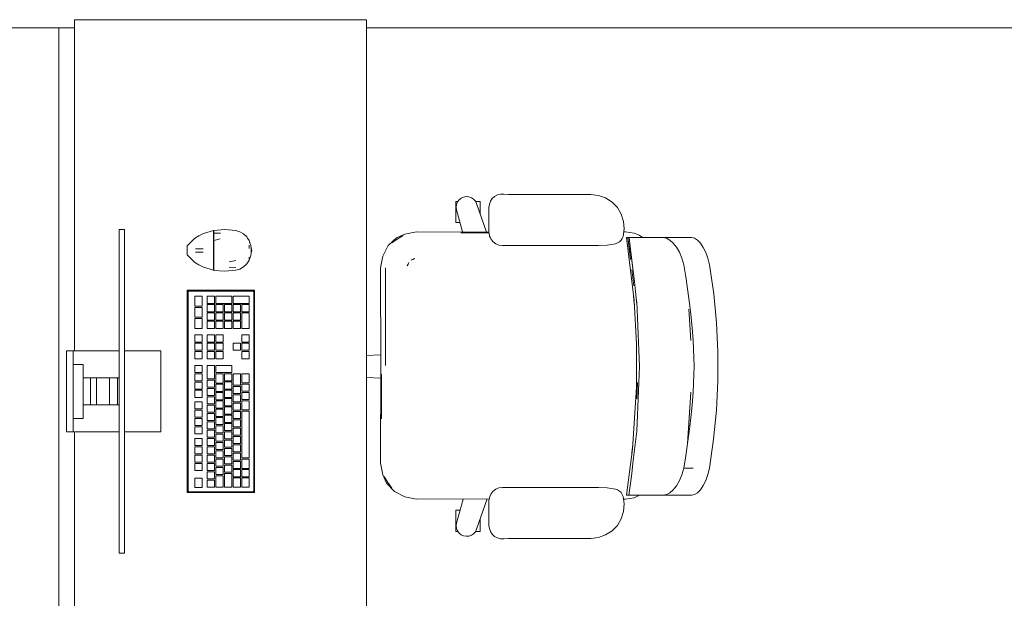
# Model space of a CAD drawing. Header units: millimetres. Extents: x 321 to 585, y -277 to 9.
# Tile 637 of 656: x 394.21 to 397.92, y -115.05 to -112.87. Entities that reach past the tile are written whole.
import ezdxf

# ---------------------------------------------------------------- set-up
doc = ezdxf.new("R2010")
doc.units = ezdxf.units.MM
doc.header["$MEASUREMENT"] = 0
for name, color, linetype, lineweight in [('IFC-Elemento construtivo genérico-Contorno', 253, 'Continuous', 5), ('IFC-Elemento de mobília-Contorno', 152, 'Continuous', 5), ('IFC-Laje-Contorno', 134, 'Continuous', 5), ('IFC-Viga-Contorno', 66, 'Continuous', 5)]:
    doc.layers.add(name, color=color, linetype=linetype, lineweight=lineweight)

msp = doc.modelspace()

# ---------------------------------------------------------------- linework, layer by layer
at = {"layer": 'IFC-Elemento construtivo genérico-Contorno', "lineweight": 5}
for p, q in [((394.5891, -113.659), (394.6082, -113.659)), ((394.5891, -113.6594), (394.5891, -113.659)), ((394.5891, -113.6607), (394.5891, -113.6594)), ((394.5891, -113.6627), (394.5891, -113.6607)), ((394.5891, -113.6653), (394.5891, -113.6627)), ((394.5891, -113.6684), (394.5891, -113.6653)), ((394.5891, -113.6717), (394.5891, -113.6684)), ((394.5891, -114.8655), (394.5891, -113.6717)), ((394.6082, -113.6594), (394.6082, -113.659)), ((394.6082, -113.6607), (394.6082, -113.6594)), ((394.6082, -113.6627), (394.6082, -113.6607)), ((394.6082, -113.6653), (394.6082, -113.6627)), ((394.6082, -113.6684), (394.6082, -113.6653)), ((394.6082, -113.6717), (394.6082, -113.6684)), ((394.6082, -114.8655), (394.6082, -113.6717)), ((394.9062, -113.6736), (394.9434, -113.6626)), ((394.9434, -113.6726), (394.9434, -113.6626)), ((394.9434, -113.6642), (394.945, -113.6642)), ((394.9434, -113.6691), (394.9434, -113.6666)), ((394.9434, -113.6715), (394.9434, -113.6691)), ((394.9434, -113.674), (394.9434, -113.6715)), ((394.9434, -113.6863), (394.9434, -113.6726)), ((394.945, -113.6623), (394.9864, -113.659)), ((394.945, -113.6673), (394.945, -113.6623)), ((394.945, -113.6724), (394.945, -113.6673)), ((394.945, -113.6724), (394.97, -113.6721)), ((394.945, -113.6861), (394.945, -113.6724)), ((394.9864, -113.659), (395.0277, -113.6626)), ((395.0277, -113.6626), (395.0433, -113.6672)), ((395.0433, -113.6672), (395.0574, -113.6755)), ((394.8447, -113.7201), (394.8631, -113.7016)), ((394.8631, -113.7016), (394.8727, -113.6932)), ((394.8727, -113.6932), (394.8889, -113.6832)), ((394.8889, -113.6832), (394.9062, -113.6736)), ((394.9434, -113.674), (394.945, -113.674)), ((394.9434, -113.6874), (394.9434, -113.6807)), ((394.9434, -113.7), (394.9434, -113.6863)), ((394.9434, -113.7008), (394.9434, -113.6941)), ((394.9434, -113.7187), (394.9434, -113.7)), ((394.9434, -113.7008), (394.945, -113.7008)), ((394.9434, -113.7191), (394.9434, -113.71)), ((394.945, -113.6999), (394.945, -113.6861)), ((394.945, -113.6999), (394.9691, -113.6943)), ((394.945, -113.7186), (394.945, -113.6999)), ((395.0574, -113.6755), (395.0692, -113.6868)), ((395.0692, -113.6868), (395.072, -113.6911)), ((395.072, -113.6911), (395.0779, -113.7006)), ((395.0779, -113.7006), (395.0812, -113.7095)), ((395.0812, -113.7095), (395.0846, -113.7186)), ((394.8447, -113.7225), (394.8447, -113.7201)), ((394.8447, -113.7249), (394.8447, -113.7225)), ((394.8447, -113.7268), (394.8447, -113.7249)), ((394.8447, -113.7287), (394.8447, -113.7268)), ((394.8447, -113.7331), (394.8447, -113.7287)), ((394.8447, -113.7374), (394.8447, -113.7331)), ((394.8447, -113.7417), (394.8447, -113.7374)), ((394.8447, -113.7461), (394.8447, -113.7417)), ((394.8447, -113.748), (394.8447, -113.7461)), ((394.8758, -113.7314), (394.8765, -113.7314)), ((394.8758, -113.7441), (394.8765, -113.7441)), ((394.8765, -113.7314), (394.8785, -113.7314)), ((394.8765, -113.7441), (394.8785, -113.7441)), ((394.8785, -113.7314), (394.8816, -113.7314)), ((394.8785, -113.7441), (394.8816, -113.7441)), ((394.8816, -113.7314), (394.8856, -113.7314)), ((394.8816, -113.7441), (394.8856, -113.7441)), ((394.8856, -113.7314), (394.8904, -113.7314)), ((394.8856, -113.7441), (394.8904, -113.7441)), ((394.8904, -113.7314), (394.8955, -113.7314)), ((394.8904, -113.7441), (394.8955, -113.7441)), ((394.8955, -113.7314), (394.9005, -113.7314)), ((394.8955, -113.7441), (394.9005, -113.7441)), ((394.9005, -113.7314), (394.9053, -113.7314)), ((394.9005, -113.7441), (394.9053, -113.7441)), ((394.9434, -113.7374), (394.9434, -113.7187)), ((394.9434, -113.7374), (394.9434, -113.7283)), ((394.9434, -113.7374), (394.945, -113.7374)), ((394.9434, -113.7561), (394.9434, -113.7374)), ((394.9434, -113.7466), (394.9434, -113.7374)), ((394.945, -113.7374), (394.945, -113.7186)), ((394.945, -113.7562), (394.945, -113.7374)), ((395.0779, -113.7309), (395.0779, -113.7179)), ((395.0779, -113.7309), (395.0779, -113.7244)), ((395.0846, -113.7186), (395.0862, -113.7282)), ((395.0846, -113.7563), (395.0862, -113.7467)), ((395.0862, -113.7282), (395.0878, -113.7374)), ((395.0862, -113.7467), (395.0862, -113.7282)), ((395.0862, -113.7467), (395.0878, -113.7374)), ((394.8447, -113.7499), (394.8447, -113.748)), ((394.8447, -113.7523), (394.8447, -113.7499)), ((394.8447, -113.7547), (394.8447, -113.7523)), ((394.8447, -113.7547), (394.8631, -113.7732)), ((394.8631, -113.7732), (394.8727, -113.7817)), ((394.8727, -113.7817), (394.8889, -113.7917)), ((394.9434, -113.7649), (394.9434, -113.7557)), ((394.9434, -113.7749), (394.9434, -113.7561)), ((394.9434, -113.7807), (394.9434, -113.774)), ((394.9434, -113.7886), (394.9434, -113.7749)), ((394.945, -113.775), (394.945, -113.7562)), ((394.945, -113.7887), (394.945, -113.775)), ((395.0036, -113.7805), (395.0277, -113.7749)), ((395.0692, -113.788), (395.072, -113.7837)), ((395.072, -113.7837), (395.0779, -113.7742)), ((395.0779, -113.7742), (395.0846, -113.7563)), ((395.0779, -113.771), (395.0779, -113.7634)), ((395.0779, -113.7677), (395.0779, -113.7634)), ((394.8889, -113.7917), (394.9062, -113.8012)), ((394.9062, -113.8012), (394.9434, -113.8123)), ((394.9434, -113.7941), (394.9434, -113.7874)), ((394.9434, -113.8023), (394.9434, -113.7886)), ((394.9434, -113.8008), (394.945, -113.8008)), ((394.9434, -113.8033), (394.9434, -113.8008)), ((394.9434, -113.8123), (394.9434, -113.8023)), ((394.9434, -113.8057), (394.9434, -113.8033)), ((394.9434, -113.8073), (394.9434, -113.8057)), ((394.9434, -113.809), (394.9434, -113.8073)), ((394.9434, -113.8107), (394.945, -113.8107)), ((394.945, -113.8025), (394.945, -113.7887)), ((394.945, -113.8075), (394.945, -113.8025)), ((394.945, -113.8126), (394.945, -113.8075)), ((394.945, -113.8126), (394.9864, -113.8159)), ((394.9864, -113.8159), (395.0277, -113.8123)), ((395.0027, -113.8026), (395.0277, -113.8023)), ((395.0277, -113.8123), (395.0433, -113.8076)), ((395.0433, -113.8076), (395.0574, -113.7994)), ((395.0574, -113.7994), (395.0692, -113.788)), ((394.8447, -113.8876), (394.8472, -113.89)), ((394.8447, -113.8876), (395.0987, -113.8876)), ((394.8447, -114.6496), (394.8447, -113.8876)), ((394.8472, -113.89), (394.8488, -113.8917)), ((394.8472, -113.8926), (394.8479, -113.8939)), ((394.8479, -113.8939), (394.8485, -113.8924)), ((394.8479, -113.8939), (394.8482, -113.8931)), ((394.8479, -114.6432), (394.8479, -113.8939)), ((394.8482, -113.8931), (394.8485, -113.8924)), ((394.8485, -113.8924), (394.8488, -113.8917)), ((394.8488, -113.8917), (394.8511, -113.8907)), ((394.8488, -113.8917), (394.8502, -113.8911)), ((394.8498, -113.8901), (394.8511, -113.8907)), ((394.8498, -113.8901), (394.8504, -113.8904)), ((394.8502, -113.8911), (394.8507, -113.8909)), ((394.8504, -113.8904), (394.8511, -113.8907)), ((394.8507, -113.8909), (394.8511, -113.8907)), ((394.8511, -113.8907), (395.0924, -113.8907)), ((395.0924, -113.8907), (395.0946, -113.8917)), ((395.0924, -113.8907), (395.0939, -113.8914)), ((395.0924, -113.8907), (395.0932, -113.8911)), ((395.0932, -113.8911), (395.0939, -113.8914)), ((395.0939, -113.8914), (395.0946, -113.8917)), ((395.0946, -113.8917), (395.0963, -113.89)), ((395.0946, -113.8917), (395.0954, -113.8935)), ((395.0946, -113.8917), (395.0955, -113.8939)), ((395.0954, -113.8935), (395.0955, -113.8939)), ((395.0955, -114.6432), (395.0955, -113.8939)), ((395.0963, -113.89), (395.0987, -113.8876)), ((395.0987, -114.6496), (395.0987, -113.8876)), ((394.874, -113.9104), (394.9018, -113.9104)), ((394.874, -113.9471), (394.874, -113.9104)), ((394.9018, -113.9471), (394.9018, -113.9104)), ((394.92, -113.9369), (394.92, -113.9104)), ((394.92, -113.9104), (394.9477, -113.9104)), ((394.9477, -113.9369), (394.9477, -113.9104)), ((394.9526, -113.9369), (394.9526, -113.9104)), ((394.9526, -113.9104), (395.0129, -113.9104)), ((395.0129, -113.9369), (395.0129, -113.9104)), ((395.0177, -113.9369), (395.0177, -113.9104)), ((395.0177, -113.9104), (395.078, -113.9104)), ((395.078, -113.9369), (395.078, -113.9104)), ((394.874, -113.9471), (394.9018, -113.9471)), ((394.874, -113.9523), (394.9018, -113.9523)), ((394.874, -113.9891), (394.874, -113.9523)), ((394.9018, -113.9891), (394.9018, -113.9523)), ((394.92, -113.9369), (394.9477, -113.9369)), ((394.92, -113.9683), (394.92, -113.9417)), ((394.92, -113.9417), (394.9477, -113.9417)), ((394.92, -113.9683), (394.9477, -113.9683)), ((394.9477, -113.9683), (394.9477, -113.9417)), ((394.9526, -113.9369), (395.0129, -113.9369)), ((394.9526, -113.9683), (394.9526, -113.9417)), ((394.9526, -113.9417), (394.9803, -113.9417)), ((394.9526, -113.9683), (394.9803, -113.9683)), ((394.9803, -113.9683), (394.9803, -113.9417)), ((394.9851, -113.9683), (394.9851, -113.9417)), ((394.9851, -113.9417), (395.0129, -113.9417)), ((394.9851, -113.9683), (395.0129, -113.9683)), ((395.0129, -113.9683), (395.0129, -113.9417)), ((395.0177, -113.9369), (395.078, -113.9369)), ((395.0177, -113.9683), (395.0177, -113.9417)), ((395.0177, -113.9417), (395.0455, -113.9417)), ((395.0177, -113.9683), (395.0455, -113.9683)), ((395.0455, -113.9683), (395.0455, -113.9417)), ((395.0503, -113.9683), (395.0503, -113.9417)), ((395.0503, -113.9417), (395.078, -113.9417)), ((395.0503, -113.9683), (395.078, -113.9683)), ((395.078, -113.9683), (395.078, -113.9417)), ((394.874, -113.9891), (394.9018, -113.9891)), ((394.874, -114.031), (394.874, -113.9942)), ((394.874, -113.9942), (394.9018, -113.9942)), ((394.9018, -114.031), (394.9018, -113.9942)), ((394.92, -113.9996), (394.92, -113.9731)), ((394.92, -113.9731), (394.9477, -113.9731)), ((394.92, -113.9996), (394.9477, -113.9996)), ((394.92, -114.031), (394.92, -114.0044)), ((394.92, -114.0044), (394.9477, -114.0044)), ((394.9477, -113.9996), (394.9477, -113.9731)), ((394.9477, -114.031), (394.9477, -114.0044)), ((394.9526, -113.9996), (394.9526, -113.9731)), ((394.9526, -113.9731), (394.9803, -113.9731)), ((394.9526, -113.9996), (394.9803, -113.9996)), ((394.9526, -114.031), (394.9526, -114.0044)), ((394.9526, -114.0044), (394.9803, -114.0044)), ((394.9803, -113.9996), (394.9803, -113.9731)), ((394.9803, -114.031), (394.9803, -114.0044)), ((394.9851, -113.9996), (394.9851, -113.9731)), ((394.9851, -113.9731), (395.0129, -113.9731)), ((394.9851, -113.9996), (395.0129, -113.9996)), ((394.9851, -114.031), (394.9851, -114.0044)), ((394.9851, -114.0044), (395.0129, -114.0044)), ((395.0129, -113.9996), (395.0129, -113.9731)), ((395.0129, -114.031), (395.0129, -114.0044)), ((395.0177, -113.9996), (395.0177, -113.9731)), ((395.0177, -113.9731), (395.0455, -113.9731)), ((395.0177, -113.9996), (395.0455, -113.9996)), ((395.0177, -114.031), (395.0177, -114.0044)), ((395.0177, -114.0044), (395.0455, -114.0044)), ((395.0455, -113.9996), (395.0455, -113.9731)), ((395.0455, -114.031), (395.0455, -114.0044)), ((395.0503, -114.031), (395.0503, -113.9731)), ((395.0503, -113.9731), (395.078, -113.9731)), ((395.078, -114.031), (395.078, -113.9731)), ((394.874, -114.031), (394.9018, -114.031)), ((394.92, -114.031), (394.9477, -114.031)), ((394.9526, -114.031), (394.9803, -114.031)), ((394.9851, -114.031), (395.0129, -114.031)), ((395.0177, -114.031), (395.0455, -114.031)), ((395.0503, -114.031), (395.078, -114.031)), ((394.874, -114.0825), (394.874, -114.056)), ((394.874, -114.056), (394.9018, -114.056)), ((394.9018, -114.0825), (394.9018, -114.056)), ((394.92, -114.0825), (394.92, -114.056)), ((394.92, -114.056), (394.9477, -114.056)), ((394.9477, -114.0825), (394.9477, -114.056)), ((394.9526, -114.0825), (394.9526, -114.056)), ((394.9526, -114.056), (394.9803, -114.056)), ((394.9803, -114.0825), (394.9803, -114.056)), ((395.0503, -114.0825), (395.0503, -114.056)), ((395.0503, -114.056), (395.078, -114.056)), ((395.078, -114.0825), (395.078, -114.056)), ((394.3899, -114.1162), (394.4153, -114.1162)), ((394.3899, -114.421), (394.3899, -114.1162)), ((394.4153, -114.421), (394.4153, -114.1162)), ((394.4153, -114.1162), (394.4157, -114.1162)), ((394.4157, -114.1162), (394.417, -114.1162)), ((394.417, -114.1162), (394.419, -114.1162)), ((394.419, -114.1162), (394.4217, -114.1162)), ((394.4217, -114.1162), (394.4247, -114.1162)), ((394.4247, -114.1162), (394.428, -114.1162)), ((394.428, -114.1162), (394.5891, -114.1162)), ((394.6082, -114.1162), (394.7455, -114.1162)), ((394.7455, -114.421), (394.7455, -114.1162)), ((394.874, -114.0825), (394.9018, -114.0825)), ((394.874, -114.1138), (394.874, -114.0873)), ((394.874, -114.0873), (394.9018, -114.0873)), ((394.874, -114.1138), (394.9018, -114.1138)), ((394.9018, -114.1138), (394.9018, -114.0873)), ((394.92, -114.0825), (394.9477, -114.0825)), ((394.92, -114.1138), (394.92, -114.0873)), ((394.92, -114.0873), (394.9477, -114.0873)), ((394.92, -114.1138), (394.9477, -114.1138)), ((394.9477, -114.1138), (394.9477, -114.0873)), ((394.9526, -114.0825), (394.9803, -114.0825)), ((394.9526, -114.1138), (394.9526, -114.0873)), ((394.9526, -114.0873), (394.9803, -114.0873)), ((394.9526, -114.1138), (394.9803, -114.1138)), ((394.9803, -114.1138), (394.9803, -114.0873)), ((395.0177, -114.1138), (395.0177, -114.0873)), ((395.0177, -114.0873), (395.0455, -114.0873)), ((395.0177, -114.1138), (395.0455, -114.1138)), ((395.0455, -114.1138), (395.0455, -114.0873)), ((395.0503, -114.0825), (395.078, -114.0825)), ((395.0503, -114.1138), (395.0503, -114.0873)), ((395.0503, -114.0873), (395.078, -114.0873)), ((395.0503, -114.1138), (395.078, -114.1138)), ((395.078, -114.1138), (395.078, -114.0873)), ((394.874, -114.1452), (394.874, -114.1187)), ((394.874, -114.1187), (394.9018, -114.1187)), ((394.874, -114.1452), (394.9018, -114.1452)), ((394.9018, -114.1452), (394.9018, -114.1187)), ((394.92, -114.1452), (394.92, -114.1187)), ((394.92, -114.1187), (394.9477, -114.1187)), ((394.92, -114.1452), (394.9477, -114.1452)), ((394.9477, -114.1452), (394.9477, -114.1187)), ((394.9526, -114.1452), (394.9526, -114.1187)), ((394.9526, -114.1187), (394.9803, -114.1187)), ((394.9526, -114.1452), (394.9803, -114.1452)), ((394.9803, -114.1452), (394.9803, -114.1187)), ((395.0503, -114.1452), (395.0503, -114.1187)), ((395.0503, -114.1187), (395.078, -114.1187)), ((395.0503, -114.1452), (395.078, -114.1452)), ((395.078, -114.1452), (395.078, -114.1187)), ((394.4153, -114.167), (394.4534, -114.167)), ((394.4534, -114.3702), (394.4534, -114.167)), ((394.874, -114.1969), (394.874, -114.1704)), ((394.874, -114.1704), (394.9018, -114.1704)), ((394.9018, -114.1969), (394.9018, -114.1704)), ((394.92, -114.2217), (394.92, -114.1704)), ((394.92, -114.1704), (394.9477, -114.1704)), ((394.9477, -114.2217), (394.9477, -114.1704)), ((394.9526, -114.1968), (394.9526, -114.1704)), ((394.9526, -114.1704), (395.0129, -114.1704)), ((395.0129, -114.1968), (395.0129, -114.1704)), ((394.4534, -114.2178), (394.4647, -114.2178)), ((394.4647, -114.2178), (394.4739, -114.2178)), ((394.4739, -114.2178), (394.4824, -114.2178)), ((394.4807, -114.2178), (394.5025, -114.2178)), ((394.4807, -114.3194), (394.4807, -114.2178)), ((394.5025, -114.2178), (394.5526, -114.2178)), ((394.5025, -114.3194), (394.5025, -114.2178)), ((394.5526, -114.2178), (394.5828, -114.2178)), ((394.5526, -114.3194), (394.5526, -114.2178)), ((394.5828, -114.3194), (394.5828, -114.2178)), ((394.5828, -114.2178), (394.5891, -114.2178)), ((394.874, -114.1969), (394.9018, -114.1969)), ((394.874, -114.2282), (394.874, -114.2017)), ((394.874, -114.2017), (394.9018, -114.2017)), ((394.874, -114.2282), (394.9018, -114.2282)), ((394.9018, -114.2282), (394.9018, -114.2017)), ((394.92, -114.2217), (394.9477, -114.2217)), ((394.92, -114.2531), (394.92, -114.2265)), ((394.92, -114.2265), (394.9477, -114.2265)), ((394.9477, -114.2531), (394.9477, -114.2265)), ((394.9526, -114.1968), (395.0129, -114.1968)), ((394.9526, -114.237), (394.9526, -114.2017)), ((394.9526, -114.2017), (394.9803, -114.2017)), ((394.9803, -114.237), (394.9803, -114.2017)), ((394.9851, -114.2282), (394.9851, -114.2017)), ((394.9851, -114.2017), (395.0129, -114.2017)), ((394.9851, -114.2282), (395.0129, -114.2282)), ((395.0129, -114.2282), (395.0129, -114.2017)), ((395.0177, -114.2449), (395.0177, -114.2017)), ((395.0177, -114.2017), (395.0455, -114.2017)), ((395.0455, -114.2449), (395.0455, -114.2017)), ((395.0503, -114.2362), (395.0503, -114.2017)), ((395.0503, -114.2017), (395.078, -114.2017)), ((395.078, -114.2362), (395.078, -114.2017)), ((394.874, -114.2596), (394.874, -114.2331)), ((394.874, -114.2331), (394.9018, -114.2331)), ((394.874, -114.2596), (394.9018, -114.2596)), ((394.874, -114.291), (394.874, -114.2644)), ((394.874, -114.2644), (394.9018, -114.2644)), ((394.9018, -114.2596), (394.9018, -114.2331)), ((394.9018, -114.291), (394.9018, -114.2644)), ((394.92, -114.2531), (394.9477, -114.2531)), ((394.92, -114.2844), (394.92, -114.2579)), ((394.92, -114.2579), (394.9477, -114.2579)), ((394.9477, -114.2844), (394.9477, -114.2579)), ((394.9526, -114.237), (394.9803, -114.237)), ((394.9526, -114.2683), (394.9526, -114.2418)), ((394.9526, -114.2418), (394.9803, -114.2418)), ((394.9803, -114.2683), (394.9803, -114.2418)), ((394.9851, -114.2595), (394.9851, -114.233)), ((394.9851, -114.233), (395.0129, -114.233)), ((394.9851, -114.2595), (395.0129, -114.2595)), ((394.9851, -114.2909), (394.9851, -114.2644)), ((394.9851, -114.2644), (395.0129, -114.2644)), ((395.0129, -114.2595), (395.0129, -114.233)), ((395.0129, -114.2909), (395.0129, -114.2644)), ((395.0177, -114.2449), (395.0455, -114.2449)), ((395.0177, -114.2762), (395.0177, -114.2497)), ((395.0177, -114.2497), (395.0455, -114.2497)), ((395.0455, -114.2762), (395.0455, -114.2497)), ((395.0503, -114.2362), (395.078, -114.2362)), ((395.0503, -114.2676), (395.0503, -114.2411)), ((395.0503, -114.2411), (395.078, -114.2411)), ((395.078, -114.2676), (395.078, -114.2411)), ((394.874, -114.291), (394.9018, -114.291)), ((394.92, -114.2844), (394.9477, -114.2844)), ((394.92, -114.3158), (394.92, -114.2893)), ((394.92, -114.2893), (394.9477, -114.2893)), ((394.9477, -114.3158), (394.9477, -114.2893)), ((394.9526, -114.2683), (394.9803, -114.2683)), ((394.9526, -114.2997), (394.9526, -114.2732)), ((394.9526, -114.2732), (394.9803, -114.2732)), ((394.9526, -114.2997), (394.9803, -114.2997)), ((394.9803, -114.2997), (394.9803, -114.2732)), ((394.9851, -114.2909), (395.0129, -114.2909)), ((394.9851, -114.3223), (394.9851, -114.2957)), ((394.9851, -114.2957), (395.0129, -114.2957)), ((395.0129, -114.3223), (395.0129, -114.2957)), ((395.0177, -114.2762), (395.0455, -114.2762)), ((395.0177, -114.3076), (395.0177, -114.2811)), ((395.0177, -114.2811), (395.0455, -114.2811)), ((395.0455, -114.3076), (395.0455, -114.2811)), ((395.0503, -114.2676), (395.078, -114.2676)), ((395.0503, -114.2989), (395.0503, -114.2724)), ((395.0503, -114.2724), (395.078, -114.2724)), ((395.0503, -114.2989), (395.078, -114.2989)), ((395.0503, -114.3381), (395.0503, -114.3038)), ((395.0503, -114.3038), (395.078, -114.3038)), ((395.078, -114.2989), (395.078, -114.2724)), ((395.078, -114.3381), (395.078, -114.3038)), ((394.4534, -114.3194), (394.4647, -114.3194)), ((394.4647, -114.3194), (394.4739, -114.3194)), ((394.4739, -114.3194), (394.4807, -114.3194)), ((394.4807, -114.3194), (394.5025, -114.3194)), ((394.5025, -114.3194), (394.5526, -114.3194)), ((394.5526, -114.3194), (394.5828, -114.3194)), ((394.5828, -114.3194), (394.5891, -114.3194)), ((394.874, -114.3347), (394.874, -114.3082)), ((394.874, -114.3082), (394.9018, -114.3082)), ((394.874, -114.3347), (394.9018, -114.3347)), ((394.874, -114.3661), (394.874, -114.3395)), ((394.874, -114.3395), (394.9018, -114.3395)), ((394.9018, -114.3347), (394.9018, -114.3082)), ((394.9018, -114.3661), (394.9018, -114.3395)), ((394.92, -114.3158), (394.9477, -114.3158)), ((394.92, -114.3471), (394.92, -114.3206)), ((394.92, -114.3206), (394.9477, -114.3206)), ((394.9477, -114.3471), (394.9477, -114.3206)), ((394.9526, -114.331), (394.9526, -114.3045)), ((394.9526, -114.3045), (394.9803, -114.3045)), ((394.9526, -114.331), (394.9803, -114.331)), ((394.9526, -114.3624), (394.9526, -114.3359)), ((394.9526, -114.3359), (394.9803, -114.3359)), ((394.9803, -114.331), (394.9803, -114.3045)), ((394.9803, -114.3624), (394.9803, -114.3359)), ((394.9851, -114.3223), (395.0129, -114.3223)), ((394.9851, -114.3536), (394.9851, -114.3271)), ((394.9851, -114.3271), (395.0129, -114.3271)), ((395.0129, -114.3536), (395.0129, -114.3271)), ((395.0177, -114.3076), (395.0455, -114.3076)), ((395.0177, -114.3389), (395.0177, -114.3124)), ((395.0177, -114.3124), (395.0455, -114.3124)), ((395.0177, -114.3389), (395.0455, -114.3389)), ((395.0455, -114.3389), (395.0455, -114.3124)), ((395.0503, -114.3381), (395.078, -114.3381)), ((394.4153, -114.3702), (394.4534, -114.3702)), ((394.874, -114.3661), (394.9018, -114.3661)), ((394.874, -114.3974), (394.874, -114.3709)), ((394.874, -114.3709), (394.9018, -114.3709)), ((394.9018, -114.3974), (394.9018, -114.3709)), ((394.92, -114.3471), (394.9477, -114.3471)), ((394.92, -114.3785), (394.92, -114.352)), ((394.92, -114.352), (394.9477, -114.352)), ((394.9477, -114.3785), (394.9477, -114.352)), ((394.9526, -114.3624), (394.9803, -114.3624)), ((394.9526, -114.3937), (394.9526, -114.3672)), ((394.9526, -114.3672), (394.9803, -114.3672)), ((394.9803, -114.3937), (394.9803, -114.3672)), ((394.9851, -114.3536), (395.0129, -114.3536)), ((394.9851, -114.385), (394.9851, -114.3584)), ((394.9851, -114.3584), (395.0129, -114.3584)), ((395.0129, -114.385), (395.0129, -114.3584)), ((395.0177, -114.3703), (395.0177, -114.3438)), ((395.0177, -114.3438), (395.0455, -114.3438)), ((395.0177, -114.3703), (395.0455, -114.3703)), ((395.0177, -114.4016), (395.0177, -114.3751)), ((395.0177, -114.3751), (395.0455, -114.3751)), ((395.0455, -114.3703), (395.0455, -114.3438)), ((395.0455, -114.4016), (395.0455, -114.3751)), ((395.0503, -114.5188), (395.0503, -114.343)), ((395.0503, -114.343), (395.078, -114.343)), ((395.078, -114.5188), (395.078, -114.343)), ((394.874, -114.3974), (394.9018, -114.3974)), ((394.874, -114.4288), (394.874, -114.4023)), ((394.874, -114.4023), (394.9018, -114.4023)), ((394.9018, -114.4288), (394.9018, -114.4023)), ((394.92, -114.3785), (394.9477, -114.3785)), ((394.92, -114.4098), (394.92, -114.3833)), ((394.92, -114.3833), (394.9477, -114.3833)), ((394.92, -114.4098), (394.9477, -114.4098)), ((394.92, -114.4412), (394.92, -114.4147)), ((394.92, -114.4147), (394.9477, -114.4147)), ((394.9477, -114.4098), (394.9477, -114.3833)), ((394.9477, -114.4412), (394.9477, -114.4147)), ((394.9526, -114.3937), (394.9803, -114.3937)), ((394.9526, -114.4251), (394.9526, -114.3986)), ((394.9526, -114.3986), (394.9803, -114.3986)), ((394.9803, -114.4251), (394.9803, -114.3986)), ((394.9851, -114.385), (395.0129, -114.385)), ((394.9851, -114.4163), (394.9851, -114.3898)), ((394.9851, -114.3898), (395.0129, -114.3898)), ((395.0129, -114.4163), (395.0129, -114.3898)), ((395.0177, -114.4016), (395.0455, -114.4016)), ((395.0177, -114.433), (395.0177, -114.4065)), ((395.0177, -114.4065), (395.0455, -114.4065)), ((395.0455, -114.433), (395.0455, -114.4065)), ((394.3899, -114.421), (394.4153, -114.421)), ((394.4153, -114.421), (394.4157, -114.421)), ((394.4157, -114.421), (394.417, -114.421)), ((394.417, -114.421), (394.419, -114.421)), ((394.419, -114.421), (394.4217, -114.421)), ((394.4217, -114.421), (394.4247, -114.421)), ((394.4247, -114.421), (394.428, -114.421)), ((394.428, -114.421), (394.5891, -114.421)), ((394.6082, -114.421), (394.7455, -114.421)), ((394.874, -114.4288), (394.9018, -114.4288)), ((394.874, -114.4726), (394.874, -114.446)), ((394.874, -114.446), (394.9018, -114.446)), ((394.9018, -114.4726), (394.9018, -114.446)), ((394.92, -114.4412), (394.9477, -114.4412)), ((394.92, -114.4726), (394.92, -114.446)), ((394.92, -114.446), (394.9477, -114.446)), ((394.9477, -114.4726), (394.9477, -114.446)), ((394.9526, -114.4251), (394.9803, -114.4251)), ((394.9526, -114.4564), (394.9526, -114.4299)), ((394.9526, -114.4299), (394.9803, -114.4299)), ((394.9803, -114.4564), (394.9803, -114.4299)), ((394.9851, -114.4163), (395.0129, -114.4163)), ((394.9851, -114.4477), (394.9851, -114.4211)), ((394.9851, -114.4211), (395.0129, -114.4211)), ((394.9851, -114.4477), (395.0129, -114.4477)), ((395.0129, -114.4477), (395.0129, -114.4211)), ((395.0177, -114.433), (395.0455, -114.433)), ((395.0177, -114.4644), (395.0177, -114.4378)), ((395.0177, -114.4378), (395.0455, -114.4378)), ((395.0455, -114.4644), (395.0455, -114.4378)), ((394.874, -114.4726), (394.9018, -114.4726)), ((394.874, -114.5039), (394.874, -114.4774)), ((394.874, -114.4774), (394.9018, -114.4774)), ((394.9018, -114.5039), (394.9018, -114.4774)), ((394.92, -114.4726), (394.9477, -114.4726)), ((394.92, -114.5039), (394.92, -114.4774)), ((394.92, -114.4774), (394.9477, -114.4774)), ((394.9477, -114.5039), (394.9477, -114.4774)), ((394.9526, -114.4564), (394.9803, -114.4564)), ((394.9526, -114.4878), (394.9526, -114.4613)), ((394.9526, -114.4613), (394.9803, -114.4613)), ((394.9526, -114.4878), (394.9803, -114.4878)), ((394.9803, -114.4878), (394.9803, -114.4613)), ((394.9851, -114.479), (394.9851, -114.4525)), ((394.9851, -114.4525), (395.0129, -114.4525)), ((394.9851, -114.479), (395.0129, -114.479)), ((394.9851, -114.5104), (394.9851, -114.4839)), ((394.9851, -114.4839), (395.0129, -114.4839)), ((395.0129, -114.479), (395.0129, -114.4525)), ((395.0129, -114.5104), (395.0129, -114.4839)), ((395.0177, -114.4644), (395.0455, -114.4644)), ((395.0177, -114.4957), (395.0177, -114.4692)), ((395.0177, -114.4692), (395.0455, -114.4692)), ((395.0455, -114.4957), (395.0455, -114.4692)), ((394.874, -114.5039), (394.9018, -114.5039)), ((394.874, -114.5353), (394.874, -114.5087)), ((394.874, -114.5087), (394.9018, -114.5087)), ((394.9018, -114.5353), (394.9018, -114.5087)), ((394.92, -114.5039), (394.9477, -114.5039)), ((394.92, -114.5353), (394.92, -114.5087)), ((394.92, -114.5087), (394.9477, -114.5087)), ((394.9477, -114.5353), (394.9477, -114.5087)), ((394.9526, -114.5192), (394.9526, -114.4926)), ((394.9526, -114.4926), (394.9803, -114.4926)), ((394.9526, -114.5192), (394.9803, -114.5192)), ((394.9526, -114.5505), (394.9526, -114.524)), ((394.9526, -114.524), (394.9803, -114.524)), ((394.9803, -114.5192), (394.9803, -114.4926)), ((394.9803, -114.5505), (394.9803, -114.524)), ((394.9851, -114.5104), (395.0129, -114.5104)), ((394.9851, -114.5417), (394.9851, -114.5152)), ((394.9851, -114.5152), (395.0129, -114.5152)), ((395.0129, -114.5417), (395.0129, -114.5152)), ((395.0177, -114.4957), (395.0455, -114.4957)), ((395.0177, -114.5271), (395.0177, -114.5005)), ((395.0177, -114.5005), (395.0455, -114.5005)), ((395.0455, -114.5271), (395.0455, -114.5005)), ((395.0503, -114.5188), (395.078, -114.5188)), ((395.0503, -114.5584), (395.0503, -114.5236)), ((395.0503, -114.5236), (395.078, -114.5236)), ((395.078, -114.5584), (395.078, -114.5236)), ((394.874, -114.5353), (394.9018, -114.5353)), ((394.874, -114.5666), (394.874, -114.5401)), ((394.874, -114.5401), (394.9018, -114.5401)), ((394.9018, -114.5666), (394.9018, -114.5401)), ((394.92, -114.5353), (394.9477, -114.5353)), ((394.92, -114.5666), (394.92, -114.5401)), ((394.92, -114.5401), (394.9477, -114.5401)), ((394.9477, -114.5666), (394.9477, -114.5401)), ((394.9526, -114.5505), (394.9803, -114.5505)), ((394.9526, -114.5819), (394.9526, -114.5553)), ((394.9526, -114.5553), (394.9803, -114.5553)), ((394.9803, -114.5819), (394.9803, -114.5553)), ((394.9851, -114.5417), (395.0129, -114.5417)), ((394.9851, -114.5731), (394.9851, -114.5466)), ((394.9851, -114.5466), (395.0129, -114.5466)), ((395.0129, -114.5731), (395.0129, -114.5466)), ((395.0177, -114.5271), (395.0455, -114.5271)), ((395.0177, -114.5584), (395.0177, -114.5319)), ((395.0177, -114.5319), (395.0455, -114.5319)), ((395.0177, -114.5584), (395.0455, -114.5584)), ((395.0177, -114.5898), (395.0177, -114.5632)), ((395.0177, -114.5632), (395.0455, -114.5632)), ((395.0455, -114.5584), (395.0455, -114.5319)), ((395.0455, -114.5898), (395.0455, -114.5632)), ((395.0503, -114.5584), (395.078, -114.5584)), ((395.0503, -114.5898), (395.0503, -114.5632)), ((395.0503, -114.5632), (395.078, -114.5632)), ((395.078, -114.5898), (395.078, -114.5632)), ((394.874, -114.5666), (394.9018, -114.5666)), ((394.874, -114.6303), (394.874, -114.5949)), ((394.874, -114.5949), (394.9018, -114.5949)), ((394.9018, -114.6303), (394.9018, -114.5949)), ((394.92, -114.5666), (394.9477, -114.5666)), ((394.92, -114.598), (394.92, -114.5714)), ((394.92, -114.5714), (394.9477, -114.5714)), ((394.92, -114.598), (394.9477, -114.598)), ((394.9477, -114.598), (394.9477, -114.5714)), ((394.9526, -114.5819), (394.9803, -114.5819)), ((394.9526, -114.6293), (394.9526, -114.5867)), ((394.9526, -114.5867), (394.9803, -114.5867)), ((394.9803, -114.6293), (394.9803, -114.5867)), ((394.9851, -114.5731), (395.0129, -114.5731)), ((394.9851, -114.6293), (394.9851, -114.5779)), ((394.9851, -114.5779), (395.0129, -114.5779)), ((395.0129, -114.6293), (395.0129, -114.5779)), ((395.0177, -114.5898), (395.0455, -114.5898)), ((395.0177, -114.6293), (395.0177, -114.5946)), ((395.0177, -114.5946), (395.0455, -114.5946)), ((395.0455, -114.6293), (395.0455, -114.5946)), ((395.0503, -114.5898), (395.078, -114.5898)), ((395.0503, -114.6293), (395.0503, -114.5946)), ((395.0503, -114.5946), (395.078, -114.5946)), ((395.078, -114.6293), (395.078, -114.5946)), ((394.874, -114.6303), (394.9018, -114.6303)), ((394.92, -114.6293), (394.92, -114.6028)), ((394.92, -114.6028), (394.9477, -114.6028)), ((394.92, -114.6293), (394.9477, -114.6293)), ((394.9477, -114.6293), (394.9477, -114.6028)), ((394.9526, -114.6293), (394.9803, -114.6293)), ((394.9851, -114.6293), (395.0129, -114.6293)), ((395.0177, -114.6293), (395.0455, -114.6293)), ((395.0503, -114.6293), (395.078, -114.6293)), ((394.8447, -114.6496), (394.8472, -114.6471)), ((394.8447, -114.6496), (395.0987, -114.6496)), ((394.8466, -114.6458), (394.8476, -114.6439)), ((394.8466, -114.6458), (394.8472, -114.6445)), ((394.8472, -114.6445), (394.8476, -114.6439)), ((394.8472, -114.6471), (394.8488, -114.6455)), ((394.8479, -114.6432), (394.8488, -114.6455)), ((394.8479, -114.6432), (394.8482, -114.644)), ((394.8481, -114.6436), (394.8488, -114.6455)), ((394.8482, -114.644), (394.8488, -114.6455)), ((394.8484, -114.6477), (394.8511, -114.6464)), ((394.8488, -114.6455), (394.8495, -114.6458)), ((394.8495, -114.6458), (394.8511, -114.6464)), ((394.8498, -114.647), (394.8511, -114.6464)), ((394.8511, -114.6464), (395.0924, -114.6464)), ((395.0924, -114.6464), (395.0946, -114.6455)), ((395.0924, -114.6464), (395.0932, -114.6461)), ((395.0924, -114.6464), (395.0928, -114.6462)), ((395.0928, -114.6462), (395.0932, -114.6461)), ((395.093, -114.6467), (395.095, -114.6477)), ((395.093, -114.6467), (395.0937, -114.647)), ((395.0937, -114.647), (395.095, -114.6477)), ((395.0946, -114.6455), (395.0952, -114.644)), ((395.0946, -114.6455), (395.0963, -114.6471)), ((395.0949, -114.6448), (395.0955, -114.6432)), ((395.0963, -114.6471), (395.0987, -114.6496)), ((394.5891, -114.8688), (394.5891, -114.8655)), ((394.5891, -114.8718), (394.5891, -114.8688)), ((394.5891, -114.8744), (394.5891, -114.8718)), ((394.5891, -114.8765), (394.5891, -114.8744)), ((394.5891, -114.8777), (394.5891, -114.8765)), ((394.5891, -114.8782), (394.5891, -114.8777)), ((394.5891, -114.8782), (394.6082, -114.8782)), ((394.6082, -114.8688), (394.6082, -114.8655)), ((394.6082, -114.8718), (394.6082, -114.8688)), ((394.6082, -114.8744), (394.6082, -114.8718)), ((394.6082, -114.8765), (394.6082, -114.8744)), ((394.6082, -114.8777), (394.6082, -114.8765)), ((394.6082, -114.8782), (394.6082, -114.8777))]:
    msp.add_line(p, q, dxfattribs=at)
at = {"layer": 'IFC-Elemento de mobília-Contorno', "color": 7, "lineweight": 5}
for p, q in [((395.8567, -113.5535), (395.8583, -113.5535)), ((395.8567, -113.6328), (395.8567, -113.5535)), ((395.8583, -113.5535), (395.8628, -113.5535)), ((395.8595, -113.5645), (395.8632, -113.5551)), ((395.8628, -113.5535), (395.8644, -113.5535)), ((395.8632, -113.5551), (395.8692, -113.547)), ((395.8692, -113.547), (395.877, -113.5406)), ((395.877, -113.5406), (395.8862, -113.5365)), ((395.8862, -113.5365), (395.8962, -113.5347)), ((395.8962, -113.5347), (395.9062, -113.5356)), ((395.9062, -113.5356), (395.9157, -113.539)), ((395.9157, -113.539), (395.9241, -113.5446)), ((395.9241, -113.5446), (395.9307, -113.5522)), ((395.9307, -113.5522), (395.9352, -113.5612)), ((395.9313, -113.5535), (395.935, -113.5535)), ((395.935, -113.5535), (395.9422, -113.5535)), ((395.9352, -113.5612), (395.9723, -113.6682)), ((395.9422, -113.5535), (395.9468, -113.5535)), ((395.9468, -113.5535), (395.9484, -113.5535)), ((395.9484, -113.5993), (395.9484, -113.5535)), ((395.9833, -113.5637), (395.9875, -113.5524)), ((395.9875, -113.5524), (395.9943, -113.5424)), ((395.9943, -113.5424), (396.0033, -113.5343)), ((396.0033, -113.5343), (396.0139, -113.5285)), ((396.0139, -113.5285), (396.0256, -113.5254)), ((396.0256, -113.5254), (396.0377, -113.5252)), ((396.0377, -113.5252), (396.0553, -113.5265)), ((396.0553, -113.5265), (396.073, -113.527)), ((396.073, -113.527), (396.3661, -113.527)), ((396.3661, -113.527), (396.3946, -113.5303)), ((396.3946, -113.5303), (396.4216, -113.5399)), ((396.4216, -113.5399), (396.4457, -113.5555)), ((396.4457, -113.5555), (396.4656, -113.5761)), ((395.8583, -113.5745), (395.8595, -113.5645)), ((395.8583, -113.5745), (395.8597, -113.5845)), ((395.8597, -113.5845), (395.8822, -113.6679)), ((395.9818, -113.5757), (395.9833, -113.5637)), ((395.9818, -113.6682), (395.9818, -113.5757)), ((396.4656, -113.5761), (396.4803, -113.6007)), ((395.8567, -113.6328), (395.8583, -113.6328)), ((395.8583, -113.6328), (395.8628, -113.6328)), ((395.8628, -113.6328), (395.8701, -113.6328)), ((395.8701, -113.6328), (395.8728, -113.6328)), ((396.4803, -113.6007), (396.489, -113.628)), ((396.489, -113.628), (396.4913, -113.6566)), ((395.6644, -113.676), (395.7084, -113.6673)), ((395.7084, -113.6673), (395.9818, -113.6682)), ((395.8765, -113.6709), (395.9822, -113.6709)), ((395.9818, -113.6682), (395.9836, -113.6814)), ((396.4871, -113.6849), (396.4913, -113.6566)), ((396.4897, -113.6674), (396.4958, -113.6673)), ((396.4958, -113.6673), (396.5285, -113.6725)), ((396.5285, -113.6725), (396.5476, -113.6803)), ((395.6023, -113.7196), (395.6332, -113.6901)), ((395.6153, -113.7095), (395.6395, -113.6932)), ((395.6332, -113.6901), (395.6644, -113.676)), ((395.6395, -113.6932), (395.658, -113.681)), ((395.9824, -113.6865), (395.9857, -113.6865)), ((395.9836, -113.6814), (395.9886, -113.6936)), ((395.9886, -113.6936), (395.9967, -113.7042)), ((395.9967, -113.7042), (396.0072, -113.7122)), ((396.4584, -113.7122), (396.4663, -113.7095)), ((396.4663, -113.7095), (396.4734, -113.7053)), ((396.4734, -113.7053), (396.4794, -113.6995)), ((396.4794, -113.6995), (396.484, -113.6926)), ((396.484, -113.6926), (396.4871, -113.6849)), ((396.4996, -113.6893), (396.5285, -113.9256)), ((396.4996, -113.6893), (396.501, -113.6893)), ((396.501, -113.6893), (396.5057, -113.6893)), ((396.5057, -113.6893), (396.5156, -113.7718)), ((396.5057, -113.6893), (396.511, -113.7333)), ((396.5057, -113.6893), (396.5091, -113.6893)), ((396.5091, -113.6893), (396.5096, -113.6893)), ((396.5096, -113.6893), (396.5101, -113.6893)), ((396.5096, -113.6893), (396.5154, -113.7333)), ((396.5101, -113.6893), (396.5112, -113.6893)), ((396.5112, -113.6893), (396.5181, -113.6893)), ((396.5181, -113.6893), (396.5308, -113.6893)), ((396.5308, -113.6893), (396.5493, -113.6893)), ((396.5476, -113.6803), (396.5604, -113.6893)), ((396.5493, -113.6893), (396.5735, -113.6893)), ((396.5735, -113.6893), (396.6032, -113.6893)), ((396.6032, -113.6893), (396.6383, -113.6893)), ((396.6383, -113.6893), (396.6505, -113.6917)), ((396.6383, -113.6893), (396.7463, -113.6893)), ((396.6505, -113.6917), (396.6633, -113.6987)), ((396.6633, -113.6987), (396.6762, -113.71)), ((396.6762, -113.71), (396.6886, -113.7254)), ((396.7463, -113.6893), (396.7566, -113.6918)), ((396.7566, -113.6918), (396.7676, -113.6989)), ((396.7676, -113.6989), (396.7786, -113.7104)), ((395.5818, -113.7587), (395.6023, -113.7196)), ((396.0072, -113.7122), (396.0195, -113.7173)), ((396.0195, -113.7173), (396.0326, -113.719)), ((396.0326, -113.719), (396.3948, -113.719)), ((396.3948, -113.719), (396.4268, -113.7173)), ((396.4268, -113.7173), (396.4584, -113.7122)), ((396.511, -113.7333), (396.5156, -113.7718)), ((396.5154, -113.7333), (396.5252, -113.8157)), ((396.5154, -113.7333), (396.5206, -113.7772)), ((396.6886, -113.7254), (396.6999, -113.7444)), ((396.6999, -113.7444), (396.7092, -113.7669)), ((396.7786, -113.7104), (396.7893, -113.7259)), ((396.7893, -113.7259), (396.7991, -113.745)), ((396.7991, -113.745), (396.8071, -113.7673)), ((395.5731, -113.8026), (395.5818, -113.7587)), ((395.6743, -113.796), (395.6797, -113.783)), ((395.6771, -113.7894), (395.6797, -113.783)), ((395.6887, -113.7739), (395.7018, -113.7685)), ((395.6887, -113.7739), (395.6951, -113.7713)), ((395.6951, -113.7713), (395.7018, -113.7685)), ((396.5206, -113.7772), (396.5252, -113.8157)), ((396.7092, -113.7669), (396.7157, -113.7919)), ((396.8071, -113.7673), (396.8128, -113.7919)), ((395.5731, -113.8026), (395.5744, -114.1709)), ((395.5922, -114.0066), (395.5922, -113.8026)), ((395.6743, -113.796), (395.6771, -113.7894)), ((396.5202, -113.8102), (396.5275, -113.8707)), ((396.5252, -113.8157), (396.5299, -113.8542)), ((396.7157, -113.7919), (396.7235, -113.8372)), ((396.8128, -113.7919), (396.8286, -113.9004)), ((396.5299, -113.8542), (396.5345, -113.8927)), ((396.7235, -113.8372), (396.7304, -113.8827)), ((396.5345, -113.8927), (396.5394, -113.9399)), ((396.7304, -113.8827), (396.7385, -113.9467)), ((396.5267, -113.9109), (396.5298, -113.9491)), ((396.5285, -113.9256), (396.5375, -114.0887)), ((396.5391, -113.9312), (396.5415, -113.992)), ((396.8286, -113.9004), (396.8392, -114.0097)), ((396.7349, -113.9588), (396.742, -114.0767)), ((396.7349, -113.9588), (396.7385, -114.0178)), ((396.7385, -113.9467), (396.7426, -113.9793)), ((395.5922, -114.1709), (395.5922, -114.0066)), ((396.5415, -113.992), (396.5439, -114.0528)), ((396.7426, -113.9793), (396.747, -114.0279)), ((396.7385, -114.0178), (396.742, -114.0767)), ((396.747, -114.0279), (396.7513, -114.0764)), ((396.8392, -114.0097), (396.8445, -114.1195)), ((396.5362, -114.064), (396.5375, -114.0946)), ((396.5439, -114.0528), (396.5463, -114.1137)), ((396.7513, -114.0764), (396.7546, -114.1739)), ((396.5375, -114.0887), (396.5378, -114.2523)), ((396.5463, -114.1137), (396.5487, -114.1745)), ((395.5207, -114.1327), (395.5742, -114.1308)), ((396.8445, -114.2296), (396.8445, -114.1195)), ((395.5731, -114.5392), (395.5744, -114.1709)), ((396.5463, -114.2354), (396.5487, -114.1745)), ((396.7514, -114.2714), (396.7546, -114.1739)), ((395.5207, -114.2164), (395.5742, -114.2182)), ((395.5767, -114.3712), (395.5767, -114.2031)), ((396.8391, -114.3394), (396.8445, -114.2296)), ((396.5227, -114.4858), (396.5378, -114.2523)), ((396.5396, -114.2962), (396.542, -114.2354)), ((396.5439, -114.2962), (396.5463, -114.2354)), ((396.5415, -114.3571), (396.5439, -114.2962)), ((396.7305, -114.4651), (396.742, -114.2711)), ((396.7385, -114.3301), (396.742, -114.2711)), ((396.747, -114.32), (396.7514, -114.2714)), ((396.735, -114.3891), (396.7385, -114.3301)), ((396.7427, -114.3685), (396.747, -114.32)), ((396.8285, -114.4487), (396.8391, -114.3394)), ((396.5391, -114.4179), (396.5415, -114.3571)), ((396.7386, -114.4012), (396.7427, -114.3685)), ((396.7305, -114.4651), (396.735, -114.3891)), ((396.7305, -114.4651), (396.7386, -114.4012)), ((396.5318, -114.4784), (396.5391, -114.4179)), ((396.8128, -114.5572), (396.8285, -114.4487)), ((396.4996, -114.6597), (396.5227, -114.4858)), ((396.5208, -114.5004), (396.5238, -114.4688)), ((396.5246, -114.5388), (396.5318, -114.4784)), ((396.7236, -114.5112), (396.7305, -114.4651)), ((396.7157, -114.5572), (396.7236, -114.5112)), ((395.5731, -114.5392), (395.5818, -114.5832)), ((396.52, -114.5773), (396.5246, -114.5388)), ((396.7092, -114.5822), (396.7157, -114.5572)), ((396.7157, -114.5572), (396.7511, -114.5572)), ((396.8071, -114.5818), (396.8128, -114.5572)), ((395.5818, -114.5832), (395.5959, -114.6144)), ((395.5867, -114.5896), (395.5989, -114.6081)), ((396.5154, -114.6158), (396.52, -114.5773)), ((396.6999, -114.6046), (396.7092, -114.5822)), ((396.799, -114.604), (396.8071, -114.5818)), ((395.5959, -114.6144), (395.6254, -114.6453)), ((395.5989, -114.6081), (395.6153, -114.6324)), ((395.9967, -114.6449), (396.0072, -114.6368)), ((396.0072, -114.6368), (396.0195, -114.6317)), ((396.0195, -114.6317), (396.0326, -114.63)), ((396.0326, -114.63), (396.3948, -114.63)), ((396.3948, -114.63), (396.4268, -114.6317)), ((396.4268, -114.6317), (396.4584, -114.6369)), ((396.4584, -114.6369), (396.4663, -114.6395)), ((396.5095, -114.6597), (396.5154, -114.6158)), ((396.6762, -114.639), (396.6886, -114.6237)), ((396.6886, -114.6237), (396.6999, -114.6046)), ((396.7786, -114.6387), (396.7893, -114.6232)), ((396.7893, -114.6232), (396.799, -114.604)), ((395.6254, -114.6453), (395.6644, -114.6659)), ((395.6644, -114.6659), (395.7084, -114.6745)), ((395.7084, -114.6745), (395.9828, -114.6737)), ((395.8597, -114.7645), (395.8842, -114.674)), ((395.9352, -114.7878), (395.9748, -114.6737)), ((395.9818, -114.6808), (395.9836, -114.6677)), ((395.9836, -114.6677), (395.9886, -114.6554)), ((395.9886, -114.6554), (395.9967, -114.6449)), ((396.4663, -114.6395), (396.4734, -114.6438)), ((396.4734, -114.6438), (396.4794, -114.6495)), ((396.4794, -114.6495), (396.484, -114.6564)), ((396.484, -114.6564), (396.4871, -114.6641)), ((396.4871, -114.6641), (396.4913, -114.6925)), ((396.4886, -114.6745), (396.4958, -114.6745)), ((396.4958, -114.6745), (396.5285, -114.6694)), ((396.4996, -114.6597), (396.501, -114.6597)), ((396.501, -114.6597), (396.5057, -114.6597)), ((396.5057, -114.6597), (396.5091, -114.6597)), ((396.5091, -114.6597), (396.5095, -114.6597)), ((396.5095, -114.6597), (396.5101, -114.6597)), ((396.5101, -114.6597), (396.5112, -114.6597)), ((396.5112, -114.6597), (396.5181, -114.6597)), ((396.5181, -114.6597), (396.5308, -114.6597)), ((396.5285, -114.6694), (396.5492, -114.6597)), ((396.5308, -114.6597), (396.5493, -114.6597)), ((396.5493, -114.6597), (396.5735, -114.6597)), ((396.5735, -114.6597), (396.6032, -114.6597)), ((396.6032, -114.6597), (396.6383, -114.6597)), ((396.6383, -114.6597), (396.6505, -114.6573)), ((396.6383, -114.6597), (396.7463, -114.6597)), ((396.6505, -114.6573), (396.6633, -114.6503)), ((396.6633, -114.6503), (396.6762, -114.639)), ((396.7463, -114.6597), (396.7566, -114.6573)), ((396.7566, -114.6573), (396.7676, -114.6501)), ((396.7676, -114.6501), (396.7786, -114.6387)), ((395.9818, -114.7733), (395.9818, -114.6808)), ((396.489, -114.7211), (396.4913, -114.6925)), ((395.8567, -114.7955), (395.8567, -114.7162)), ((395.8567, -114.7162), (395.8583, -114.7162)), ((395.8583, -114.7162), (395.8628, -114.7162)), ((395.8628, -114.7162), (395.8701, -114.7162)), ((395.8701, -114.7162), (395.8727, -114.7162)), ((396.4656, -114.773), (396.4803, -114.7484)), ((396.4803, -114.7484), (396.489, -114.7211)), ((395.8583, -114.7745), (395.8597, -114.7645)), ((395.8583, -114.7745), (395.8595, -114.7845)), ((395.8595, -114.7845), (395.8632, -114.7939)), ((395.9484, -114.7955), (395.9484, -114.7497)), ((395.9818, -114.7733), (395.9833, -114.7853)), ((395.9833, -114.7853), (395.9875, -114.7967)), ((396.4457, -114.7936), (396.4656, -114.773)), ((395.8567, -114.7955), (395.8583, -114.7955)), ((395.8583, -114.7955), (395.8628, -114.7955)), ((395.8628, -114.7955), (395.8644, -114.7955)), ((395.8632, -114.7939), (395.8692, -114.8021)), ((395.8692, -114.8021), (395.877, -114.8084)), ((395.877, -114.8084), (395.8862, -114.8126)), ((395.8862, -114.8126), (395.8962, -114.8143)), ((395.8962, -114.8143), (395.9062, -114.8135)), ((395.9062, -114.8135), (395.9157, -114.8101)), ((395.9157, -114.8101), (395.9241, -114.8044)), ((395.9241, -114.8044), (395.9307, -114.7968)), ((395.9307, -114.7968), (395.9352, -114.7878)), ((395.9313, -114.7955), (395.935, -114.7955)), ((395.935, -114.7955), (395.9422, -114.7955)), ((395.9422, -114.7955), (395.9468, -114.7955)), ((395.9468, -114.7955), (395.9484, -114.7955)), ((395.9875, -114.7967), (395.9943, -114.8067)), ((395.9943, -114.8067), (396.0033, -114.8148)), ((396.0033, -114.8148), (396.0139, -114.8206)), ((396.0139, -114.8206), (396.0256, -114.8236)), ((396.0377, -114.8239), (396.0553, -114.8225)), ((396.0553, -114.8225), (396.073, -114.8221)), ((396.073, -114.8221), (396.3661, -114.8221)), ((396.3661, -114.8221), (396.3946, -114.8188)), ((396.3946, -114.8188), (396.4216, -114.8091)), ((396.4216, -114.8091), (396.4457, -114.7936)), ((396.0256, -114.8236), (396.0377, -114.8239))]:
    msp.add_line(p, q, dxfattribs=at)
at = {"layer": 'IFC-Laje-Contorno', "color": 7, "lineweight": 5}
for p, q in [((394.4207, -112.8686), (395.5207, -112.8686)), ((394.4207, -114.1162), (394.4207, -112.8686)), ((395.5207, -121.4306), (395.5207, -112.8686)), ((394.4207, -118.2062), (394.4207, -114.421))]:
    msp.add_line(p, q, dxfattribs=at)
at = {"layer": 'IFC-Viga-Contorno', "color": 7, "lineweight": 5}
for p, q in [((391.7209, -112.8986), (394.4207, -112.8986)), ((394.3609, -121.7786), (394.3609, -112.8986)), ((395.5207, -112.8986), (400.2725, -112.8986))]:
    msp.add_line(p, q, dxfattribs=at)

doc.saveas('drawing.dxf')
